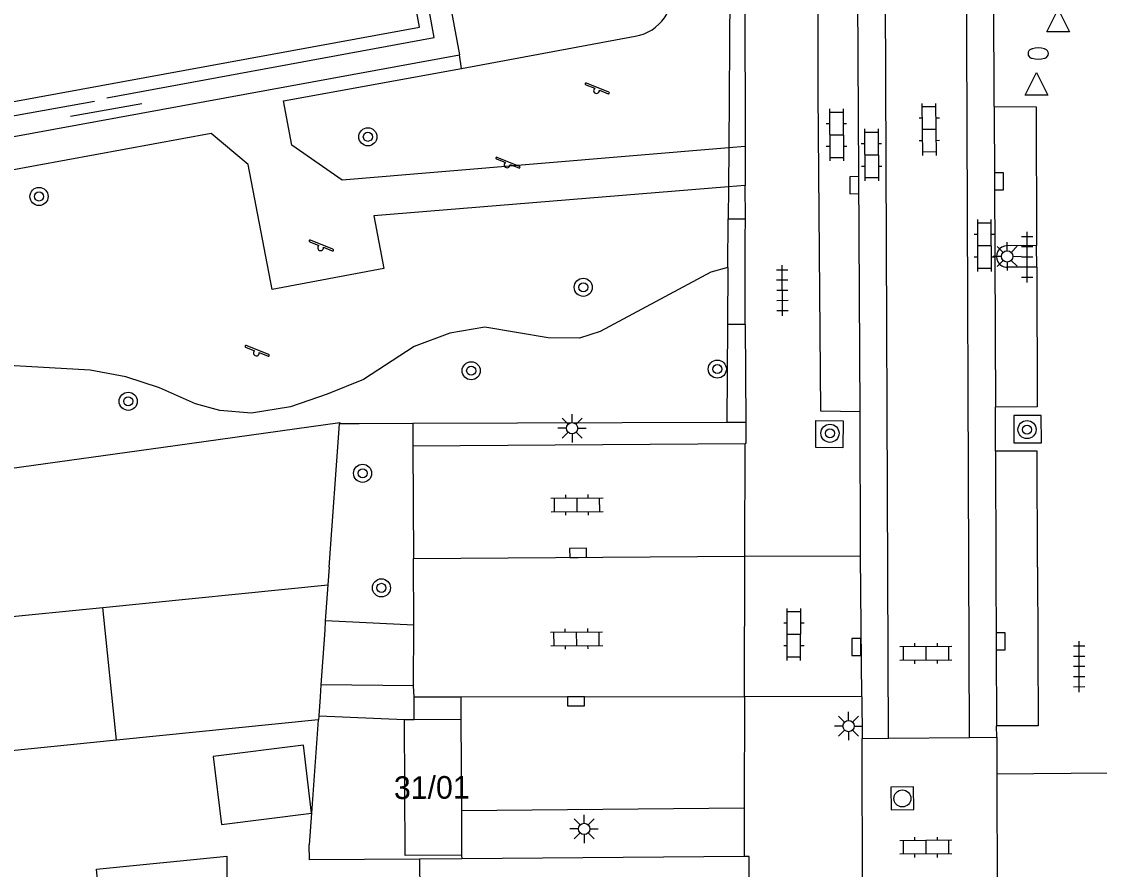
# Model space of a CAD drawing. Extents: x 132998 to 136004, y 396998 to 398512.
# Drawn here: x 133210.34 to 133257.99, y 397486.64 to 397524.12 of the extents above; entities that cross this region are included whole.
import ezdxf

# ---------------------------------------------------------------- set-up
doc = ezdxf.new("R2010")
doc.units = 0
for name, color, linetype in [('gg-afsc-erfafscheiding', 7, 'Continuous'), ('gg-afsc-hekwerk', 7, 'Continuous'), ('gg-anno-huisnummerreeks BGT', 7, 'Continuous'), ('gg-bbg-bijgebouw', 7, 'Continuous'), ('gg-bbg-gedigitaliseerde bebouwing', 7, 'Continuous'), ('gg-bbg-gedigitaliseerde bijgebouw', 7, 'Continuous'), ('gg-bbg-hoofdgebouw', 7, 'Continuous'), ('gg-bbg-luifel en loopbrug', 7, 'Continuous'), ('gg-knt-onverhard', 7, 'Continuous'), ('gg-knt-verharding', 7, 'Continuous'), ('gg-knt-verharding nz', 7, 'Continuous'), ('gt-grn-groengrens', 7, 'Continuous'), ('gt-grn-weggrens', 7, 'Continuous'), ('gt-symb-boom', 7, 'Continuous'), ('gt-symb-brandkraan', 7, 'Continuous'), ('gt-symb-klinker verharding', 7, 'Continuous'), ('gt-symb-kolk', 7, 'Continuous'), ('gt-symb-lichtmast', 7, 'Continuous'), ('gt-symb-rioolschacht', 7, 'Continuous'), ('gt-symb-speelvoorziening', 7, 'Continuous'), ('gt-symb-tegel verharding', 7, 'Continuous'), ('gt-symb-waterafsluiter', 7, 'Continuous')]:
    doc.layers.add(name, color=color, linetype=linetype)

# ---------------------------------------------------------------- blocks, each defined once
blk = doc.blocks.new('gt0-WAFSL')
at = {"layer": 'gt-symb-waterafsluiter'}
for p, q in [((-0.5, -0.333), (0, 0.667)), ((0, 0.667), (0.5, -0.333)), ((0.5, -0.333), (-0.5, -0.333))]:
    blk.add_line(p, q, dxfattribs=at)
blk = doc.blocks.new('gt0-BOOM')
at = {"layer": 'gt-symb-boom'}
for radius in [0.4, 0.2]:
    blk.add_circle((0, 0), radius, dxfattribs=at)
blk = doc.blocks.new('gt0-LMAST')
at = {"layer": 'gt-symb-lichtmast'}
for p, q in [((-0.005, 0.246), (-0.005, 0.621)), ((-0.182, 0.173), (-0.447, 0.438)), ((0.172, 0.173), (0.437, 0.438)), ((-0.255, -0.004), (-0.63, -0.004)), ((-0.182, -0.181), (-0.447, -0.446)), ((-0.005, -0.254), (-0.005, -0.629)), ((0.437, -0.446), (0.172, -0.181)), ((0.245, -0.004), (0.62, -0.004))]:
    blk.add_line(p, q, dxfattribs=at)
blk.add_circle((-0.005, -0.004), 0.25, dxfattribs=at)
blk = doc.blocks.new('gt0-KL1')
at = {"layer": 'gt-symb-klinker verharding'}
for p, q in [((-1.15, 0.3), (1.15, 0.3)), ((-1, -0.3), (-1, 0.3)), ((-0.5, 0.3), (-0.5, 0.45)), ((0, -0.3), (0, 0.3)), ((0.5, 0.3), (0.5, 0.45)), ((1, -0.3), (1, 0.3)), ((-1.15, -0.3), (1.15, -0.3)), ((-0.5, -0.45), (-0.5, -0.3)), ((0.5, -0.45), (0.5, -0.3))]:
    blk.add_line(p, q, dxfattribs=at)
blk = doc.blocks.new('gt0-SV')
at = {"layer": 'gt-symb-speelvoorziening'}
for p, q in [((-0.477, 0.255), (-0.08, 0.096)), ((0.542, -0.076), (-0.449, 0.324)), ((0.125, 0.014), (0.515, -0.143))]:
    blk.add_line(p, q, dxfattribs=at)
for centre, radius, start, end in [((-0.466, 0.291), 0.0369, 63.6251, 252.6602), ((-0.002, -0.005), 0.128, 127.6866, 8.5986), ((0.531, -0.111), 0.0363, 243.5085, 72.5436)]:
    blk.add_arc(centre, radius, start, end, dxfattribs=at)
blk = doc.blocks.new('gt0-TEG1')
at = {"layer": 'gt-symb-tegel verharding'}
for p, q in [((-1.125, 0), (1.125, 0)), ((-0.9, -0.25), (-0.9, 0.25)), ((-0.45, -0.25), (-0.45, 0.25)), ((0, -0.25), (0, 0.25)), ((0.45, -0.25), (0.45, 0.25)), ((0.9, -0.25), (0.9, 0.25))]:
    blk.add_line(p, q, dxfattribs=at)
blk = doc.blocks.new('gt0-BR')
at = {"layer": 'gt-symb-brandkraan'}
for centre, radius, start, end in [((-0.244, 0), 0.206, 107.5669, 252.4331), ((0.599, -2.664), 3, 106.892, 107.5669), ((0, -0.691), 0.938, 73.108, 106.892), ((-0.599, -2.664), 3, 72.4331, 73.108), ((0.244, 0), 0.206, 287.567, 72.4331), ((0.599, 2.664), 3, 252.4331, 253.108), ((0, 0.691), 0.938, 253.108, 286.8921), ((-0.599, 2.664), 3, 286.8921, 287.567)]:
    blk.add_arc(centre, radius, start, end, dxfattribs=at)
blk = doc.blocks.new('gt0-KOLK')
at = {"layer": 'gt-symb-kolk'}
blk.add_lwpolyline([(0, 0), (0.375, 0), (0.375, 0.4), (-0.375, 0.4), (-0.375, 0), (0, 0)], dxfattribs=at)
blk = doc.blocks.new('gt0-RS')
at = {"layer": 'gt-symb-rioolschacht'}
blk.add_lwpolyline([(-0.5, -0.5), (0.5, -0.5), (0.5, 0.5), (-0.5, 0.5)], close=True, dxfattribs=at)
blk.add_circle((0, 0), 0.375, dxfattribs=at)

msp = doc.modelspace()

# ---------------------------------------------------------------- linework, layer by layer
at = {"layer": 'gg-afsc-erfafscheiding'}
for p, q in [((133223.945, 397500), (133224.403, 397506.337)), ((133208.759, 397504.21), (133217.133, 397505.377)), ((133223.945, 397500), (133223.888, 397499.218)), ((133223.457, 397493.256), (133223.162, 397489.129)), ((133223.162, 397489.128), (133223.062, 397487.731))]:
    msp.add_line(p, q, dxfattribs=at)
for points in [[(133217.133, 397505.377), (133224.407, 397506.391), (133224.403, 397506.337)], [(133227.94, 397487.099), (133223.067, 397487.062), (133223.062, 397487.731)]]:
    msp.add_lwpolyline(points, dxfattribs=at)
at = {"layer": 'gg-afsc-hekwerk'}
for p, q in [((133212.508, 397519.934), (133215.657, 397520.496)), ((133241.604, 397518.535), (133241.591, 397516.805)), ((133241.591, 397516.805), (133241.58, 397515.394)), ((133241.565, 397513.248), (133241.58, 397515.394)), ((133241.565, 397513.248), (133241.546, 397510.72)), ((133241.546, 397510.72), (133241.515, 397506.391)), ((133225.275, 397506.34), (133224.403, 397506.337)), ((133227.637, 397506.347), (133225.275, 397506.34)), ((133241.515, 397506.391), (133227.637, 397506.347)), ((133242.355, 397506.393), (133241.515, 397506.391)), ((133223.494, 397493.429), (133227.265, 397493.27))]:
    msp.add_line(p, q, dxfattribs=at)
for points in [[(133214.113, 397520.74), (133228.59, 397523.409), (133225.019, 397543.094), (133194.868, 397537.574), (133198.456, 397517.892), (133213.566, 397520.59)], [(133236.872, 397543.046), (133238.361, 397541.196), (133239.511, 397539.099), (133240.484, 397536.887), (133241.223, 397534.59), (133241.704, 397532.22), (133241.604, 397518.535)]]:
    msp.add_lwpolyline(points, dxfattribs=at)
at = {"layer": 'gg-bbg-bijgebouw'}
for p, q in [((133213.939, 397498.224), (133223.888, 397499.218)), ((133223.786, 397497.623), (133223.898, 397499.219)), ((133223.898, 397499.219), (133223.888, 397499.218)), ((133214.533, 397492.354), (133213.939, 397498.224)), ((133223.758, 397497.217), (133223.786, 397497.623)), ((133223.59, 397494.805), (133223.758, 397497.217)), ((133223.553, 397494.271), (133223.59, 397494.805)), ((133223.494, 397493.429), (133223.553, 397494.271)), ((133223.457, 397493.256), (133214.533, 397492.354))]:
    msp.add_line(p, q, dxfattribs=at)
msp.add_lwpolyline([(133223.457, 397493.256), (133223.482, 397493.259), (133223.494, 397493.429)], dxfattribs=at)
at = {"layer": 'gg-bbg-gedigitaliseerde bebouwing'}
msp.add_line((133229.8, 397487.113), (133227.94, 397487.099), dxfattribs=at)
msp.add_lwpolyline([(133227.94, 397487.099), (133227.959, 397484.134), (133234.746, 397484.149), (133234.748, 397483.15), (133234.75, 397482.184)], dxfattribs=at)
at = {"layer": 'gg-bbg-gedigitaliseerde bijgebouw'}
msp.add_line((133223.162, 397489.128), (133223.162, 397489.129), dxfattribs=at)
for points in [[(133223.162, 397489.129), (133222.983, 397490.629), (133222.804, 397492.129), (133218.819, 397491.633)], [(133218.819, 397491.633), (133219.177, 397488.632), (133223.162, 397489.128)]]:
    msp.add_lwpolyline(points, dxfattribs=at)
at = {"layer": 'gg-bbg-hoofdgebouw'}
for p, q in [((133227.265, 397493.27), (133227.706, 397493.272)), ((133227.706, 397493.272), (133229.76, 397493.28)), ((133229.76, 397493.28), (133229.786, 397489.248)), ((133229.786, 397489.248), (133229.799, 397487.276)), ((133242.281, 397487.208), (133229.8, 397487.113))]:
    msp.add_line(p, q, dxfattribs=at)
for points in [[(133229.799, 397487.276), (133227.304, 397487.26), (133227.265, 397493.27)], [(133242.521, 397482.308), (133242.51, 397487.21), (133242.281, 397487.208)]]:
    msp.add_lwpolyline(points, dxfattribs=at)
at = {"layer": 'gg-bbg-luifel en loopbrug'}
for points in [[(133214.533, 397492.354), (133209.749, 397491.87), (133209.155, 397497.74), (133213.939, 397498.224)], [(133214.37, 397479.497), (133213.661, 397486.66), (133219.412, 397487.229), (133219.45, 397479.857)]]:
    msp.add_lwpolyline(points, dxfattribs=at)
at = {"layer": 'gg-knt-onverhard'}
msp.add_line((133229.796, 397522.048), (133237.475, 397523.469), dxfattribs=at)
msp.add_arc((133237.136, 397525.444), 2.004, 279.7458, 9.607, dxfattribs=at)
at = {"layer": 'gg-knt-verharding'}
for p, q in [((133225.778, 397544.207), (133229.701, 397522.64)), ((133242.319, 397527.532), (133242.325, 397518.596)), ((133253.337, 397520.359), (133253.316, 397527.13)), ((133229.796, 397522.048), (133229.701, 397522.64)), ((133253.337, 397520.359), (133255.199, 397520.342)), ((133255.199, 397520.342), (133255.217, 397514.212)), ((133242.325, 397518.596), (133241.604, 397518.535)), ((133242.329, 397516.865), (133241.591, 397516.805)), ((133242.34, 397515.4), (133242.329, 397516.865)), ((133255.217, 397514.212), (133253.917, 397514.208)), ((133255.22, 397513.262), (133253.92, 397513.258)), ((133242.339, 397510.723), (133242.355, 397506.393)), ((133247.436, 397500.503), (133247.416, 397506.865)), ((133227.64, 397505.37), (133242.334, 397505.46)), ((133227.64, 397505.37), (133227.668, 397500.385)), ((133242.319, 397500.483), (133242.334, 397505.46)), ((133242.301, 397494.284), (133242.319, 397500.483)), ((133247.483, 397494.266), (133247.436, 397500.503)), ((133227.684, 397497.444), (133227.668, 397500.385)), ((133227.684, 397497.444), (133223.786, 397497.623)), ((133227.677, 397494.752), (133227.684, 397497.444)), ((133227.702, 397494.268), (133227.677, 397494.752)), ((133227.706, 397493.272), (133227.702, 397494.268)), ((133242.301, 397494.284), (133242.287, 397489.36)), ((133247.483, 397494.266), (133247.497, 397492.427)), ((133253.454, 397492.489), (133253.445, 397492.986)), ((133247.497, 397492.427), (133248.662, 397492.439)), ((133247.52, 397485.08), (133247.497, 397492.427)), ((133248.662, 397492.439), (133252.247, 397492.476)), ((133252.247, 397492.476), (133253.454, 397492.489)), ((133253.454, 397492.489), (133253.459, 397490.87)), ((133253.459, 397490.87), (133253.475, 397485.116)), ((133229.786, 397489.248), (133242.287, 397489.36)), ((133242.287, 397489.36), (133242.281, 397487.208))]:
    msp.add_line(p, q, dxfattribs=at)
for points in [[(133198.896, 397518.552), (133227.935, 397523.862), (133224.559, 397542.432), (133195.504, 397537.137), (133198.896, 397518.552)], [(133245.559, 397520.93), (133245.556, 397527.466), (133247.3, 397527.508)], [(133197.181, 397519.516), (133197.679, 397516.783), (133229.701, 397522.64)], [(133241.604, 397518.535), (133224.516, 397517.102), (133222.294, 397518.647), (133221.927, 397520.608), (133229.796, 397522.048)], [(133247.416, 397506.865), (133245.672, 397506.892), (133245.559, 397520.93)], [(133241.591, 397516.805), (133225.921, 397515.532), (133226.356, 397513.208), (133221.421, 397512.274), (133220.365, 397517.794), (133218.726, 397519.161), (133195.629, 397514.93), (133195.357, 397516.215), (133193.701, 397517.209), (133186.534, 397515.92), (133186.888, 397513.827), (133184.675, 397513.457), (133184.329, 397515.559), (133184.089, 397515.502)], [(133242.339, 397510.723), (133242.325, 397514.514), (133242.34, 397515.4)], [(133255.22, 397513.262), (133255.239, 397507.082), (133253.393, 397507.076)], [(133254.202, 397506.706), (133254.208, 397505.496), (133255.429, 397505.498), (133255.423, 397506.708), (133254.202, 397506.706)], [(133242.355, 397506.393), (133242.358, 397505.46), (133242.334, 397505.46)], [(133245.454, 397505.283), (133245.461, 397506.483), (133246.661, 397506.476), (133246.654, 397505.276), (133245.454, 397505.283)], [(133255.26, 397500), (133255.245, 397505.132), (133253.401, 397505.127)], [(133255.26, 397500), (133255.281, 397492.992), (133253.445, 397492.986)], [(133253.459, 397490.87), (133258.385, 397490.906), (133258.4, 397491.24)]]:
    msp.add_lwpolyline(points, dxfattribs=at)
msp.add_arc((133253.914, 397513.733), 0.475, 89.6405, 270.7214, dxfattribs=at)
at = {"layer": 'gg-knt-verharding nz'}
for p, q in [((133248.662, 397492.439), (133248.529, 397527.62)), ((133247.416, 397506.865), (133247.3, 397527.508)), ((133253.337, 397520.359), (133253.393, 397507.076)), ((133253.401, 397505.127), (133253.42, 397500)), ((133227.668, 397500.385), (133242.319, 397500.483)), ((133253.42, 397500), (133253.445, 397492.986)), ((133227.677, 397494.752), (133223.59, 397494.805)), ((133227.702, 397494.268), (133229.76, 397494.27)), ((133229.76, 397494.27), (133242.301, 397494.284)), ((133229.76, 397494.27), (133229.76, 397493.28))]:
    msp.add_line(p, q, dxfattribs=at)
msp.add_lwpolyline([(133252.247, 397492.476), (133252.115, 397527.253), (133252.099, 397532.534), (133252.112, 397532.713)], dxfattribs=at)
at = {"layer": 'gt-grn-groengrens'}
for p, q in [((133242.325, 397518.596), (133242.329, 397516.865)), ((133241.58, 397515.394), (133242.34, 397515.4)), ((133242.339, 397510.723), (133241.546, 397510.72)), ((133227.637, 397506.347), (133227.64, 397505.37)), ((133229.799, 397487.276), (133229.8, 397487.113))]:
    msp.add_line(p, q, dxfattribs=at)
msp.add_lwpolyline([(133241.565, 397513.248), (133240.819, 397513.046), (133235.916, 397510.41), (133235.008, 397510.117), (133233.629, 397510.13), (133230.826, 397510.607), (133229.271, 397510.346), (133227.7, 397509.757), (133225.463, 397508.296), (133223.848, 397507.651), (133222.236, 397507.086), (133220.504, 397506.803), (133219.106, 397506.925), (133218.039, 397507.219), (133216.439, 397507.931), (133214.95, 397508.417), (133213.375, 397508.707), (133207.193, 397509.058), (133205.52, 397509.004), (133203.909, 397508.391), (133195.087, 397503.697)], dxfattribs=at)
at = {"layer": 'gt-grn-weggrens'}
for p, q in [((133255.22, 397513.262), (133255.217, 397514.212)), ((133253.401, 397505.127), (133253.393, 397507.076)), ((133242.319, 397500.483), (133247.436, 397500.503)), ((133247.483, 397494.266), (133242.301, 397494.284))]:
    msp.add_line(p, q, dxfattribs=at)

# ---------------------------------------------------------------- block references
at = {"layer": 'gt-symb-boom'}
for p in [(133225.652, 397519.021), (133211.116, 397516.384), (133235.174, 397512.37), (133230.22, 397508.683), (133241.1, 397508.754), (133215.057, 397507.332), (133246.082, 397505.917), (133254.792, 397506.082), (133225.419, 397504.15), (133226.253, 397499.087)]:
    msp.add_blockref('gt0-BOOM', p, dxfattribs=at)
at = {"layer": 'gt-symb-brandkraan'}
msp.add_blockref('gt0-BR', (133255.288, 397522.701), dxfattribs=at)
at = {"layer": 'gt-symb-klinker verharding'}
for p, rotation in [((133250.473, 397519.347), 90.68751635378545), ((133246.367, 397519.109), -89.65622944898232), ((133247.918, 397518.226), -89.65622944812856), ((133252.904, 397514.215), -89.77081810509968), ((133234.9, 397502.753), 0.4010639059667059), ((133244.488, 397497.028), 89.82811317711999), ((133234.881, 397496.833), 0.5156480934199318), ((133250.32, 397496.189), -179.59893609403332), ((133250.32, 397487.621), -179.59893609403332)]:
    msp.add_blockref('gt0-KL1', p, dxfattribs=dict(at, rotation=rotation))
at = {"layer": 'gt-symb-kolk'}
for p, rotation in [((133247.36, 397516.886), 90.34377055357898), ((133253.351, 397517.056), -89.77081810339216), ((133234.949, 397500.434), 0.4010639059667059), ((133247.449, 397496.477), 90.2291818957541), ((133253.432, 397496.718), -89.82811317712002), ((133234.849, 397494.276), -179.93544140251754)]:
    msp.add_blockref('gt0-KOLK', p, dxfattribs=dict(at, rotation=rotation))
at = {"layer": 'gt-symb-lichtmast'}
for p, rotation in [((133253.918, 397513.733), -89.82811317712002), ((133246.9, 397492.975), 180)]:
    msp.add_blockref('gt0-LMAST', p, dxfattribs=dict(at, rotation=rotation))
for p in [(133234.683, 397506.146), (133235.218, 397488.436)]:
    msp.add_blockref('gt0-LMAST', p, dxfattribs=at)
at = {"layer": 'gt-symb-rioolschacht', "rotation": -179.25519682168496}
msp.add_blockref('gt0-RS', (133249.281, 397489.781), dxfattribs=at)
at = {"layer": 'gt-symb-speelvoorziening'}
for p in [(133235.762, 397521.07), (133231.812, 397517.788), (133223.564, 397514.128), (133220.726, 397509.473)]:
    msp.add_blockref('gt0-SV', p, dxfattribs=at)
at = {"layer": 'gt-symb-tegel verharding'}
for p, rotation in [((133254.801, 397513.704), 90.17188682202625), ((133243.975, 397512.231), 90.45835645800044), ((133257.101, 397495.605), 90.17188682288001)]:
    msp.add_blockref('gt0-TEG1', p, dxfattribs=dict(at, rotation=rotation))
at = {"layer": 'gt-symb-waterafsluiter'}
for p in [(133256.17, 397523.997), (133255.211, 397521.191)]:
    msp.add_blockref('gt0-WAFSL', p, dxfattribs=at)

# ---------------------------------------------------------------- texts
at = {"layer": 'gg-anno-huisnummerreeks BGT'}
msp.add_text('31/01', height=1, rotation=0.4, dxfattribs=at).set_placement((133226.808, 397489.753))

doc.saveas('drawing.dxf')
